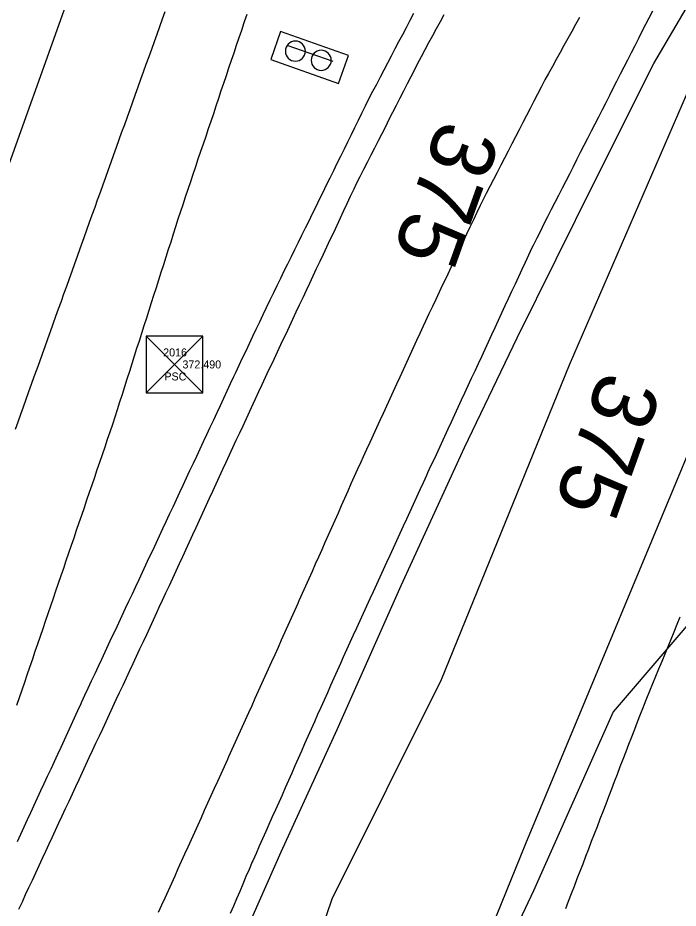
# Model space of a CAD drawing. Extents: x 1901471 to 1963503, y 756461 to 799997.
# Drawn here: x 1940557.6 to 1940640.1, y 779311.1 to 779422.3 of the extents above; entities that cross this region are included whole.
import ezdxf

# ---------------------------------------------------------------- set-up
doc = ezdxf.new("R2010")
doc.units = 0
for name, color, linetype in [('Default', 7, 'Continuous'), ('RD_EX_Bldg', 7, 'Continuous'), ('RD_EX_Fence_Other', 7, 'Continuous'), ('RD_EX_GuardRail', 7, 'Continuous'), ('RD_EX_H2O', 7, 'Continuous'), ('RD_EX_Road', 7, 'Continuous'), ('RD_EX_Road_txCode', 7, 'Continuous'), ('RD_EX_VEG', 7, 'Continuous'), ('RD_HC_Cl', 7, 'Continuous'), ('RD_HC_Survey', 7, 'Continuous'), ('RD_HC_TX_Sta50', 7, 'Continuous'), ('RD_HC_txCode', 7, 'Continuous'), ('RD_SMD_Locator', 7, 'Continuous')]:
    doc.layers.add(name, color=color, linetype=linetype)

# ---------------------------------------------------------------- blocks, each defined once
blk = doc.blocks.new('SIGNPOST')
at = {"layer": 'Default'}
for start, end in [(90, 270), (270, 90)]:
    blk.add_arc((0, 0), 0.127, start, end, dxfattribs=at)

msp = doc.modelspace()

# ---------------------------------------------------------------- linework, layer by layer
at = {"layer": 'RD_EX_Bldg'}
msp.add_lwpolyline([(1940591.22, 779418.93), (1940596.96, 779416.92)], dxfattribs=at)
at = {"layer": 'RD_EX_Fence_Other'}
msp.add_lwpolyline([(1940588, 779237.71), (1940621.08, 779319.22), (1940644.7, 779375.93), (1940668.32, 779419.32), (1940705.35, 779473.74), (1940740.92, 779517.9), (1940769.2, 779548.76), (1940799.77, 779577.61), (1940836.16, 779606.88), (1940888.14, 779644.88), (1940935.78, 779672.22), (1940998.75, 779702.85), (1941091.16, 779746.65), (1941164.37, 779777.83)], dxfattribs=at)
at = {"layer": 'RD_EX_GuardRail'}
msp.add_lwpolyline([(1940582.39, 779299.83), (1940590.51, 779318.18), (1940597.49, 779333.44), (1940605.49, 779351.43), (1940613.41, 779368.66), (1940619.98, 779382.35), (1940629.76, 779402), (1940637.07, 779416.63), (1940645.87, 779431.63), (1940652.07, 779442.11), (1940662.19, 779457.79), (1940673.93, 779474.76)], dxfattribs=at)
at = {"layer": 'RD_EX_H2O'}
msp.add_lwpolyline([(1940640.34, 779347.46), (1940639.96, 779346.54), (1940639.58, 779345.61), (1940639.2, 779344.69), (1940638.82, 779343.77), (1940638.44, 779342.84), (1940638.06, 779341.92), (1940637.68, 779341), (1940637.3, 779340.07), (1940636.92, 779339.15), (1940636.54, 779338.23), (1940636.16, 779337.3), (1940635.78, 779336.38), (1940635.73, 779336.24), (1940635.37, 779335.31), (1940635.01, 779334.37), (1940634.65, 779333.44), (1940634.29, 779332.51), (1940633.93, 779331.58), (1940633.57, 779330.64), (1940633.21, 779329.71), (1940632.85, 779328.78), (1940632.5, 779327.84), (1940632.14, 779326.91), (1940631.78, 779325.98), (1940631.42, 779325.04), (1940631.06, 779324.11), (1940630.7, 779323.18), (1940630.34, 779322.24), (1940629.98, 779321.31), (1940629.62, 779320.38), (1940629.26, 779319.44), (1940628.9, 779318.51), (1940628.54, 779317.58), (1940628.19, 779316.64), (1940627.83, 779315.71), (1940627.47, 779314.78), (1940627.11, 779313.84), (1940626.75, 779312.91), (1940626.39, 779311.98), (1940626.03, 779311.04)], dxfattribs=at)
at = {"layer": 'RD_EX_Road'}
for points in [[(1940575.97, 779423.08), (1940575.64, 779422.14), (1940575.3, 779421.2), (1940574.96, 779420.26), (1940574.62, 779419.32), (1940574.29, 779418.38), (1940573.95, 779417.44), (1940573.61, 779416.5), (1940573.27, 779415.56), (1940572.93, 779414.62), (1940572.6, 779413.68), (1940572.26, 779412.74), (1940571.92, 779411.79), (1940571.58, 779410.85), (1940571.25, 779409.91), (1940570.91, 779408.97), (1940570.57, 779408.03), (1940570.23, 779407.09), (1940569.9, 779406.15), (1940569.56, 779405.21), (1940569.22, 779404.27), (1940568.88, 779403.33), (1940568.55, 779402.39), (1940568.21, 779401.45), (1940567.87, 779400.51), (1940567.53, 779399.57), (1940567.2, 779398.63), (1940566.86, 779397.69), (1940566.52, 779396.75), (1940566.18, 779395.8), (1940565.85, 779394.86), (1940565.68, 779394.41), (1940565.35, 779393.47), (1940565.01, 779392.53), (1940564.67, 779391.59), (1940564.34, 779390.65), (1940564, 779389.71), (1940563.66, 779388.77), (1940563.32, 779387.83), (1940562.99, 779386.89), (1940562.65, 779385.95), (1940562.31, 779385.01), (1940561.97, 779384.07), (1940561.64, 779383.13), (1940561.3, 779382.19), (1940560.96, 779381.25), (1940560.63, 779380.31), (1940560.29, 779379.37), (1940559.95, 779378.43), (1940559.61, 779377.48), (1940559.61, 779377.48), (1940559.28, 779376.54), (1940558.94, 779375.6), (1940558.6, 779374.66), (1940558.27, 779373.72), (1940557.93, 779372.78), (1940557.59, 779371.84), (1940557.25, 779370.9)], [(1940636.9, 779423.18), (1940636.45, 779422.29), (1940636.05, 779421.51), (1940635.6, 779420.62), (1940635.15, 779419.73), (1940634.69, 779418.84), (1940634.24, 779417.95), (1940633.78, 779417.06), (1940633.33, 779416.17), (1940632.88, 779415.28), (1940632.42, 779414.39), (1940631.97, 779413.5), (1940631.52, 779412.61), (1940631.06, 779411.72), (1940630.61, 779410.83), (1940630.16, 779409.94), (1940629.7, 779409.05), (1940629.25, 779408.16), (1940628.79, 779407.27), (1940628.34, 779406.38), (1940627.89, 779405.49), (1940627.43, 779404.6), (1940626.98, 779403.71), (1940626.53, 779402.82), (1940626.07, 779401.93), (1940625.62, 779401.04), (1940625.16, 779400.15), (1940624.71, 779399.26), (1940624.26, 779398.37), (1940623.8, 779397.48), (1940623.35, 779396.59), (1940622.9, 779395.7), (1940622.44, 779394.8), (1940621.99, 779393.91), (1940621.83, 779393.6), (1940621.41, 779392.69), (1940620.99, 779391.78), (1940620.57, 779390.88), (1940620.15, 779389.97), (1940619.73, 779389.07), (1940619.31, 779388.16), (1940618.89, 779387.25), (1940618.47, 779386.35), (1940618.05, 779385.44), (1940617.63, 779384.53), (1940617.21, 779383.63), (1940616.79, 779382.72), (1940616.37, 779381.81), (1940615.95, 779380.91), (1940615.53, 779380), (1940615.11, 779379.1), (1940614.69, 779378.19), (1940614.27, 779377.28), (1940613.85, 779376.38), (1940613.43, 779375.47), (1940613.01, 779374.56), (1940612.59, 779373.66), (1940612.17, 779372.75), (1940611.75, 779371.85), (1940611.33, 779370.94), (1940610.91, 779370.03), (1940610.49, 779369.13), (1940610.07, 779368.22), (1940609.65, 779367.31), (1940609.23, 779366.41), (1940608.81, 779365.5), (1940608.66, 779365.18), (1940608.24, 779364.27), (1940607.83, 779363.37), (1940607.41, 779362.46), (1940607, 779361.55), (1940606.58, 779360.64), (1940606.16, 779359.73), (1940605.75, 779358.83), (1940605.33, 779357.92), (1940604.92, 779357.01), (1940604.5, 779356.1), (1940604.08, 779355.19), (1940603.67, 779354.29), (1940603.25, 779353.38), (1940602.84, 779352.47), (1940602.42, 779351.56), (1940602.01, 779350.65), (1940601.59, 779349.75), (1940601.17, 779348.84), (1940600.76, 779347.93), (1940600.34, 779347.02), (1940599.93, 779346.11), (1940599.51, 779345.21), (1940599.09, 779344.3), (1940598.68, 779343.39), (1940598.26, 779342.48), (1940597.9, 779341.69), (1940597.5, 779340.78), (1940597.09, 779339.87), (1940596.69, 779338.95), (1940596.28, 779338.04), (1940595.88, 779337.13), (1940595.47, 779336.21), (1940595.06, 779335.3), (1940594.66, 779334.39), (1940594.25, 779333.48), (1940593.85, 779332.56), (1940593.44, 779331.65), (1940593.04, 779330.74), (1940592.63, 779329.82), (1940592.23, 779328.91), (1940591.82, 779328), (1940591.42, 779327.08), (1940591.01, 779326.17), (1940590.61, 779325.26), (1940590.2, 779324.34), (1940589.79, 779323.43), (1940589.39, 779322.52), (1940588.98, 779321.6), (1940588.58, 779320.69), (1940588.17, 779319.78), (1940587.77, 779318.87), (1940587.36, 779317.95), (1940586.96, 779317.04), (1940586.9, 779316.9), (1940586.5, 779315.98), (1940586.11, 779315.07), (1940585.71, 779314.15), (1940585.32, 779313.23), (1940584.92, 779312.31), (1940584.53, 779311.4), (1940584.13, 779310.48)], [(1940586.23, 779422.75), (1940585.89, 779421.81), (1940585.85, 779421.71), (1940585.53, 779420.76), (1940585.21, 779419.82), (1940584.9, 779418.87), (1940584.58, 779417.92), (1940584.26, 779416.98), (1940583.94, 779416.03), (1940583.62, 779415.08), (1940583.3, 779414.14), (1940582.98, 779413.19), (1940582.66, 779412.24), (1940582.34, 779411.3), (1940582.03, 779410.35), (1940581.71, 779409.4), (1940581.39, 779408.46), (1940581.07, 779407.51), (1940580.75, 779406.56), (1940580.43, 779405.62), (1940580.11, 779404.67), (1940579.79, 779403.72), (1940579.47, 779402.78), (1940579.16, 779401.83), (1940578.84, 779400.88), (1940578.52, 779399.94), (1940578.2, 779398.99), (1940577.91, 779398.14), (1940577.61, 779397.19), (1940577.31, 779396.24), (1940577, 779395.29), (1940576.7, 779394.33), (1940576.39, 779393.38), (1940576.09, 779392.43), (1940575.79, 779391.48), (1940575.48, 779390.53), (1940575.18, 779389.57), (1940574.88, 779388.62), (1940574.57, 779387.67), (1940574.27, 779386.72), (1940573.96, 779385.77), (1940573.66, 779384.82), (1940573.36, 779383.86), (1940573.05, 779382.91), (1940572.75, 779381.96), (1940572.44, 779381.01), (1940572.14, 779380.06), (1940571.84, 779379.1), (1940571.53, 779378.15), (1940571.23, 779377.2), (1940570.93, 779376.25), (1940570.62, 779375.3), (1940570.32, 779374.34), (1940570.01, 779373.39), (1940569.71, 779372.44), (1940569.71, 779372.44), (1940569.42, 779371.54), (1940569.1, 779370.59), (1940568.78, 779369.65), (1940568.45, 779368.7), (1940568.13, 779367.76), (1940567.81, 779366.81), (1940567.48, 779365.87), (1940567.16, 779364.92), (1940566.84, 779363.97), (1940566.52, 779363.03), (1940566.19, 779362.08), (1940565.87, 779361.14), (1940565.55, 779360.19), (1940565.22, 779359.25), (1940564.9, 779358.3), (1940564.58, 779357.35), (1940564.25, 779356.41), (1940563.93, 779355.46), (1940563.61, 779354.52), (1940563.29, 779353.57), (1940562.96, 779352.63), (1940562.64, 779351.68), (1940562.32, 779350.73), (1940561.99, 779349.79), (1940561.67, 779348.84), (1940561.35, 779347.9), (1940561.02, 779346.95), (1940560.7, 779346.01), (1940560.38, 779345.06), (1940560.05, 779344.11), (1940559.73, 779343.17), (1940559.41, 779342.22), (1940559.05, 779341.19), (1940558.73, 779340.24), (1940558.41, 779339.3), (1940558.08, 779338.35), (1940557.76, 779337.41), (1940557.43, 779336.46)], [(1940557.56, 779319.46), (1940557.98, 779320.37), (1940558.39, 779321.28), (1940558.81, 779322.19), (1940559.23, 779323.09), (1940559.65, 779324), (1940560.07, 779324.91), (1940560.49, 779325.82), (1940560.9, 779326.72), (1940561.32, 779327.63), (1940561.74, 779328.54), (1940562.16, 779329.45), (1940562.58, 779330.36), (1940562.99, 779331.26), (1940563.41, 779332.17), (1940563.83, 779333.08), (1940564.25, 779333.99), (1940564.67, 779334.89), (1940565.09, 779335.8), (1940565.5, 779336.71), (1940565.55, 779336.82), (1940565.98, 779337.72), (1940566.4, 779338.63), (1940566.82, 779339.53), (1940567.25, 779340.44), (1940567.67, 779341.34), (1940568.09, 779342.25), (1940568.52, 779343.15), (1940568.94, 779344.06), (1940569.36, 779344.96), (1940569.79, 779345.87), (1940570.21, 779346.77), (1940570.64, 779347.68), (1940571.06, 779348.58), (1940571.48, 779349.49), (1940571.91, 779350.39), (1940572.33, 779351.3), (1940572.75, 779352.2), (1940573.18, 779353.11), (1940573.6, 779354.01), (1940574.02, 779354.92), (1940574.45, 779355.82), (1940574.87, 779356.73), (1940575.29, 779357.63), (1940575.72, 779358.54), (1940576.14, 779359.44), (1940576.56, 779360.35), (1940576.99, 779361.25), (1940577.41, 779362.16), (1940577.83, 779363.07), (1940578.26, 779363.97), (1940578.68, 779364.88), (1940579.11, 779365.78), (1940579.53, 779366.69), (1940579.95, 779367.59), (1940580.38, 779368.5), (1940580.8, 779369.4), (1940581.22, 779370.31), (1940581.65, 779371.21), (1940582.07, 779372.12), (1940582.49, 779373.02), (1940582.92, 779373.93), (1940582.92, 779373.93), (1940583.34, 779374.83), (1940583.76, 779375.74), (1940584.19, 779376.64), (1940584.61, 779377.55), (1940584.84, 779378.04), (1940585.27, 779378.94), (1940585.69, 779379.85), (1940586.12, 779380.75), (1940586.55, 779381.65), (1940586.98, 779382.56), (1940587.4, 779383.46), (1940587.83, 779384.36), (1940588.26, 779385.27), (1940588.68, 779386.17), (1940589.13, 779387.12), (1940589.57, 779388.02), (1940590.02, 779388.91), (1940590.46, 779389.81), (1940590.9, 779390.71), (1940591.34, 779391.6), (1940591.78, 779392.5), (1940592.22, 779393.4), (1940592.66, 779394.29), (1940593.1, 779395.19), (1940593.55, 779396.09), (1940593.99, 779396.98), (1940594.43, 779397.88), (1940594.87, 779398.78), (1940595.31, 779399.67), (1940595.75, 779400.57), (1940596.19, 779401.47), (1940596.63, 779402.36), (1940597.07, 779403.26), (1940597.52, 779404.16), (1940597.96, 779405.05), (1940598.4, 779405.95), (1940598.84, 779406.85), (1940599.28, 779407.74), (1940599.72, 779408.64), (1940600.16, 779409.53), (1940600.6, 779410.43), (1940601.05, 779411.33), (1940601.52, 779412.29), (1940601.98, 779413.17), (1940602.45, 779414.06), (1940602.91, 779414.94), (1940603.37, 779415.83), (1940603.84, 779416.71), (1940604.3, 779417.6), (1940604.76, 779418.48), (1940605.23, 779419.37), (1940605.69, 779420.25), (1940606.15, 779421.14), (1940606.62, 779422.03), (1940607.08, 779422.91)], [(1940557.74, 779311.01), (1940558.16, 779311.92), (1940558.57, 779312.82), (1940558.99, 779313.73), (1940559.41, 779314.64), (1940559.83, 779315.55), (1940560.25, 779316.45), (1940560.67, 779317.36), (1940561.09, 779318.27), (1940561.51, 779319.17), (1940561.87, 779319.96), (1940562.3, 779320.87), (1940562.72, 779321.78), (1940563.14, 779322.68), (1940563.56, 779323.59), (1940563.99, 779324.49), (1940564.41, 779325.4), (1940564.83, 779326.31), (1940565.25, 779327.21), (1940565.67, 779328.12), (1940566.1, 779329.02), (1940566.52, 779329.93), (1940566.94, 779330.84), (1940567.36, 779331.74), (1940567.79, 779332.65), (1940568.21, 779333.55), (1940568.63, 779334.46), (1940569.05, 779335.37), (1940569.47, 779336.27), (1940569.9, 779337.18), (1940570.32, 779338.08), (1940570.74, 779338.99), (1940571.16, 779339.9), (1940571.59, 779340.8), (1940572.01, 779341.71), (1940572.43, 779342.61), (1940572.85, 779343.52), (1940573.28, 779344.43), (1940573.7, 779345.33), (1940574.12, 779346.24), (1940574.54, 779347.14), (1940574.96, 779348.05), (1940575.27, 779348.72), (1940575.69, 779349.62), (1940576.11, 779350.53), (1940576.53, 779351.44), (1940576.95, 779352.34), (1940577.37, 779353.25), (1940577.79, 779354.16), (1940578.2, 779355.06), (1940578.62, 779355.97), (1940579.04, 779356.88), (1940579.46, 779357.78), (1940579.46, 779357.78), (1940579.88, 779358.69), (1940580.3, 779359.6), (1940580.72, 779360.5), (1940581.13, 779361.41), (1940581.55, 779362.32), (1940581.97, 779363.23), (1940582.39, 779364.13), (1940582.81, 779365.04), (1940583.23, 779365.95), (1940583.65, 779366.85), (1940584.06, 779367.76), (1940584.48, 779368.67), (1940584.9, 779369.57), (1940585.32, 779370.48), (1940585.74, 779371.39), (1940586.16, 779372.29), (1940586.58, 779373.2), (1940586.99, 779374.11), (1940587.28, 779374.73), (1940587.71, 779375.64), (1940588.13, 779376.54), (1940588.56, 779377.45), (1940588.98, 779378.35), (1940589.41, 779379.26), (1940589.84, 779380.16), (1940590.26, 779381.06), (1940590.69, 779381.97), (1940591.11, 779382.87), (1940591.54, 779383.78), (1940591.96, 779384.68), (1940592.39, 779385.59), (1940592.81, 779386.49), (1940593.24, 779387.39), (1940593.66, 779388.3), (1940594.09, 779389.2), (1940594.51, 779390.11), (1940594.94, 779391.01), (1940595.36, 779391.92), (1940595.79, 779392.82), (1940596.22, 779393.73), (1940596.64, 779394.63), (1940597.07, 779395.53), (1940597.49, 779396.44), (1940597.92, 779397.34), (1940598.34, 779398.25), (1940598.77, 779399.15), (1940599.19, 779400.06), (1940599.62, 779400.96), (1940599.94, 779401.64), (1940600.39, 779402.53), (1940600.85, 779403.43), (1940601.3, 779404.32), (1940601.75, 779405.21), (1940602.21, 779406.1), (1940602.66, 779406.99), (1940603.11, 779407.88), (1940603.57, 779408.77), (1940604.02, 779409.66), (1940604.47, 779410.55), (1940604.93, 779411.44), (1940605.38, 779412.33), (1940605.83, 779413.22), (1940606.29, 779414.11), (1940606.74, 779415), (1940606.74, 779415), (1940607.19, 779415.89), (1940607.56, 779416.6), (1940608.03, 779417.48), (1940608.51, 779418.36), (1940608.98, 779419.24), (1940609.46, 779420.12), (1940609.93, 779421), (1940610.41, 779421.88), (1940610.88, 779422.76)], [(1940627.79, 779422.37), (1940627.31, 779421.5), (1940626.82, 779420.62), (1940626.34, 779419.75), (1940625.85, 779418.87), (1940625.37, 779418), (1940624.88, 779417.13), (1940624.4, 779416.25), (1940623.91, 779415.38), (1940623.46, 779414.57), (1940623.01, 779413.68), (1940622.55, 779412.79), (1940622.09, 779411.91), (1940621.63, 779411.02), (1940621.17, 779410.13), (1940620.72, 779409.24), (1940620.26, 779408.35), (1940619.8, 779407.47), (1940619.34, 779406.58), (1940618.88, 779405.69), (1940618.43, 779404.8), (1940617.97, 779403.92), (1940617.51, 779403.03), (1940617.05, 779402.14), (1940616.59, 779401.25), (1940616.14, 779400.37), (1940615.68, 779399.48), (1940615.38, 779398.9), (1940614.95, 779398), (1940614.53, 779397.1), (1940614.1, 779396.19), (1940613.67, 779395.29), (1940613.25, 779394.39), (1940612.82, 779393.48), (1940612.39, 779392.58), (1940611.96, 779391.68), (1940611.54, 779390.77), (1940611.11, 779389.87), (1940610.68, 779388.97), (1940610.26, 779388.06), (1940609.83, 779387.16), (1940609.4, 779386.26), (1940608.98, 779385.36), (1940608.55, 779384.45), (1940608.25, 779383.83), (1940607.84, 779382.92), (1940607.42, 779382.01), (1940607, 779381.1), (1940606.58, 779380.2), (1940606.17, 779379.29), (1940605.75, 779378.38), (1940605.33, 779377.47), (1940604.91, 779376.57), (1940604.5, 779375.66), (1940604.08, 779374.75), (1940603.66, 779373.84), (1940603.24, 779372.93), (1940602.83, 779372.03), (1940602.41, 779371.12), (1940601.99, 779370.21), (1940601.57, 779369.3), (1940601.16, 779368.4), (1940600.74, 779367.49), (1940600.45, 779366.85), (1940600.04, 779365.94), (1940599.64, 779365.03), (1940599.23, 779364.11), (1940598.82, 779363.2), (1940598.42, 779362.29), (1940598.01, 779361.38), (1940597.61, 779360.46), (1940597.2, 779359.55), (1940596.79, 779358.64), (1940596.39, 779357.73), (1940595.98, 779356.81), (1940595.58, 779355.9), (1940595.17, 779354.99), (1940594.76, 779354.08), (1940594.36, 779353.16), (1940593.95, 779352.25), (1940593.54, 779351.34), (1940593.14, 779350.43), (1940592.73, 779349.51), (1940592.58, 779349.17), (1940592.17, 779348.26), (1940591.76, 779347.34), (1940591.34, 779346.43), (1940590.93, 779345.52), (1940590.52, 779344.61), (1940590.11, 779343.7), (1940589.7, 779342.79), (1940589.29, 779341.88), (1940588.87, 779340.97), (1940588.46, 779340.06), (1940588.05, 779339.15), (1940587.64, 779338.24), (1940587.23, 779337.33), (1940586.82, 779336.42), (1940586.41, 779335.51), (1940585.99, 779334.6), (1940585.58, 779333.69), (1940585.17, 779332.78), (1940584.76, 779331.87), (1940584.35, 779330.95), (1940583.94, 779330.04), (1940583.78, 779329.7), (1940583.37, 779328.79), (1940582.96, 779327.88), (1940582.55, 779326.97), (1940582.14, 779326.06), (1940581.72, 779325.15), (1940581.31, 779324.24), (1940580.9, 779323.32), (1940580.49, 779322.41), (1940580.08, 779321.5), (1940579.67, 779320.59), (1940579.26, 779319.68), (1940578.85, 779318.77), (1940578.44, 779317.86), (1940578.02, 779316.95), (1940577.61, 779316.04), (1940577.2, 779315.13), (1940576.79, 779314.22), (1940576.38, 779313.31), (1940575.97, 779312.4), (1940575.56, 779311.49), (1940575.15, 779310.58)]]:
    msp.add_lwpolyline(points, dxfattribs=at)
msp.add_lwpolyline([(1940598.91, 779417.63), (1940590.43, 779420.61), (1940589.21, 779417.13), (1940597.69, 779414.14)], close=True, dxfattribs=at)
at = {"layer": 'RD_EX_VEG'}
for points in [[(1940587.44, 779284.59), (1940596.86, 779312.32), (1940610.54, 779339.68), (1940626.54, 779378.98), (1940643.33, 779417.7)], [(1940645.92, 779351.89), (1940632.01, 779335.65), (1940622.02, 779313.3), (1940601.86, 779270.61)]]:
    msp.add_lwpolyline(points, dxfattribs=at)
at = {"layer": 'RD_HC_Cl'}
msp.add_line((1941934.1, 783249.34), (1940101.04, 778132.85), dxfattribs=at)
at = {"layer": 'RD_HC_Survey'}
for p, q in [((1940573.63, 779382.57), (1940580.7, 779375.5)), ((1940580.7, 779382.57), (1940573.63, 779375.5)), ((1940580.7, 779382.57), (1940573.63, 779382.57)), ((1940573.63, 779382.57), (1940577.17, 779379.04)), ((1940577.17, 779379.04), (1940580.7, 779382.57)), ((1940577.17, 779379.04), (1940573.63, 779375.5)), ((1940580.7, 779375.5), (1940577.17, 779379.04)), ((1940573.63, 779375.5), (1940580.7, 779375.5))]:
    msp.add_line(p, q, dxfattribs=at)
msp.add_lwpolyline([(1940580.7, 779382.57), (1940573.63, 779382.57), (1940573.63, 779375.5), (1940580.7, 779375.5)], close=True, dxfattribs=at)
at = {"layer": 'RD_SMD_Locator'}
msp.add_circle((1940577.17, 779379.04), 0.001, dxfattribs=at)

# ---------------------------------------------------------------- block references
at = {"layer": 'RD_EX_Bldg', "xscale": 9.84251968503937, "yscale": 9.84251968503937}
for p in [(1940592.28, 779418.17), (1940595.51, 779417.02)]:
    msp.add_blockref('SIGNPOST', p, dxfattribs=at)

# ---------------------------------------------------------------- texts
at = {"layer": 'RD_EX_Road_txCode'}
msp.add_text('372.490', height=1, dxfattribs=at).set_placement((1940578.17, 779378.54))
at = {"layer": 'RD_HC_TX_Sta50'}
for rotation, p in [(250.288, (1940610.44, 779409.88)), (250.2909, (1940630.6, 779378.51))]:
    msp.add_text('375', height=8, rotation=rotation, dxfattribs=at).set_placement(p)
at = {"layer": 'RD_HC_txCode'}
for s, p in [('2016', (1940575.76, 779380.04)), ('PSC', (1940575.91, 779377.04))]:
    msp.add_text(s, height=1, dxfattribs=at).set_placement(p)

doc.saveas('drawing.dxf')
